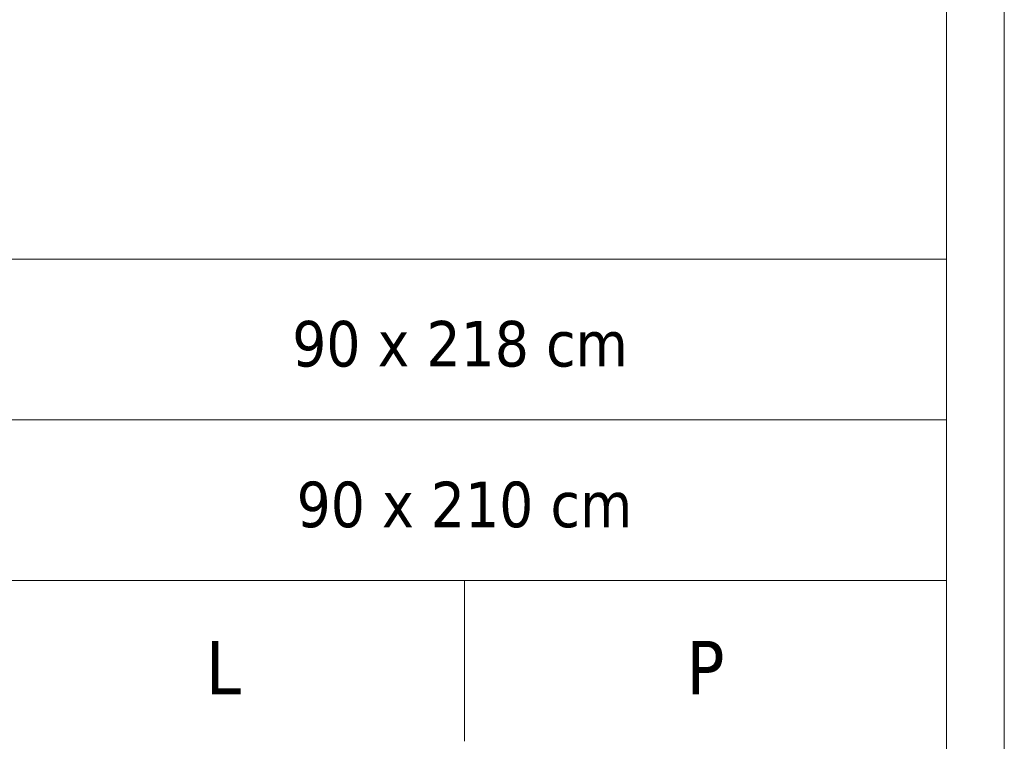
# Model space of a CAD drawing. Header units: millimetres. Extents: x 15214 to 140083, y -437840 to -79279.
# Tile 515 of 656: x 70222 to 70590, y -215125 to -214856. Entities that reach past the tile are written whole.
import ezdxf

# ---------------------------------------------------------------- set-up
doc = ezdxf.new("R2010")
doc.units = ezdxf.units.MM
doc.layers.add('B_widok', color=8, linetype='Continuous', lineweight=9)
doc.styles.add('ARIAL', font='tahoma.ttf')

msp = doc.modelspace()

# ---------------------------------------------------------------- linework, layer by layer
at = {"layer": 'B_widok', "linetype": 'ByBlock', "ltscale": 5}
for p, q in [((70589.69963, -216575.00993), (70589.58929, -213911.85385)), ((70568.20775, -216560.01017), (70568.09741, -213926.85385)), ((67259.04094, -214945.04999), (70568.14007, -214945.04999)), ((67259.04094, -215005.04999), (70568.14259, -215005.04999)), ((67259.04094, -215065.04999), (70568.1451, -215065.04999)), ((67259.04094, -215065.04999), (70568.1451, -215065.04999)), ((67259.04094, -215065.04999), (70568.1451, -215065.04999)), ((70388.09741, -215065.01017), (70388.09741, -215125.01017))]:
    msp.add_line(p, q, dxfattribs=at)

# ---------------------------------------------------------------- texts
at = {"layer": 'B_widok', "linetype": 'ByBlock', "ltscale": 5, "attachment_point": 1, "style": 'ARIAL'}
for s, insert, char_height, width in [('\\pxqc;{\\C4;90} x {\\C4;218} cm', (70305.05697, -214968.08695), 17, 162.7637979), ('\\pxqc;90 x 210 cm', (70208.09741, -215028.08695), 17, 360), ('\\pxqc;L', (70208.09741, -215087.53933), 20, 180), ('\\pxqc;P', (70388.09741, -215087.53933), 20, 180)]:
    msp.add_mtext(s, dxfattribs=dict(at, insert=insert, char_height=char_height, width=width))

doc.saveas('drawing.dxf')
